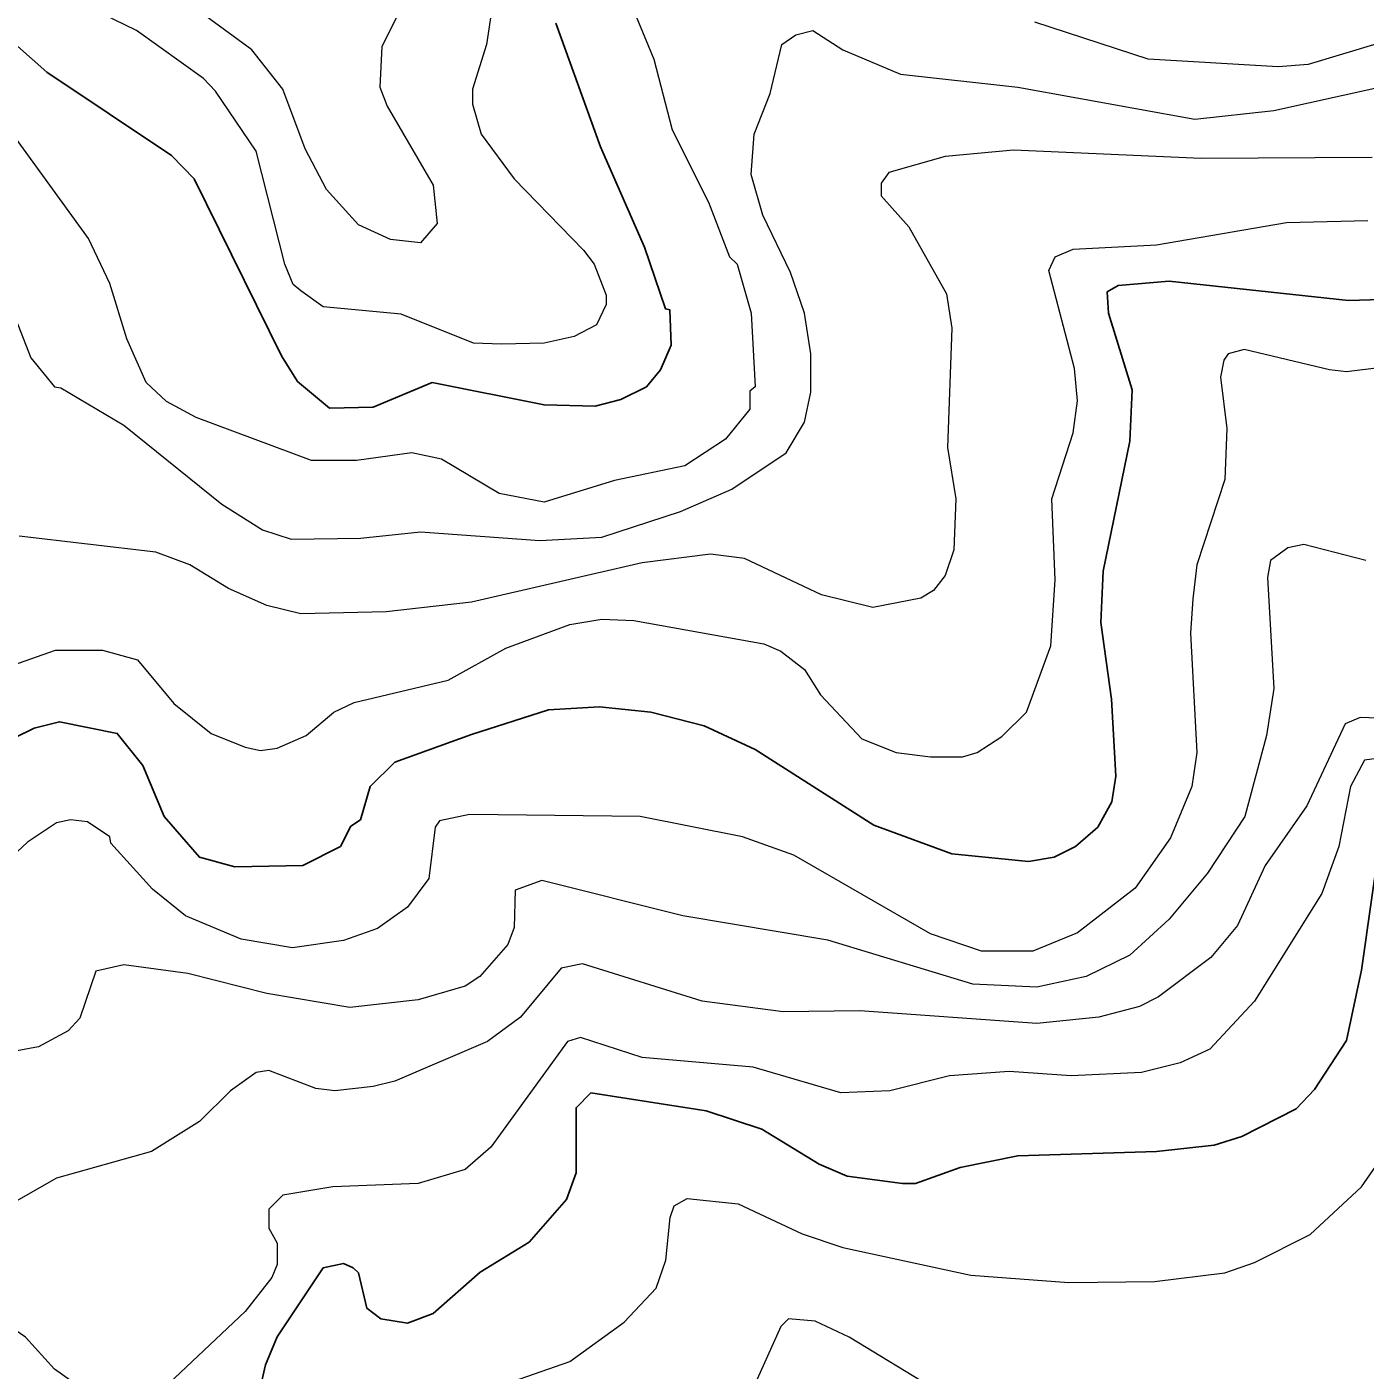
# Model space of a CAD drawing. Extents: x 423 to 448.8, y 7456.3 to 7484.
# Drawn here: x 438.023 to 438.993, y 7474.902 to 7475.877 of the extents above; entities that cross this region are included whole.
import ezdxf

# ---------------------------------------------------------------- set-up
doc = ezdxf.new("R2010")
doc.units = 0
doc.header["$LTSCALE"] = 0.032
doc.layers.add('1', color=7, linetype='Continuous', lineweight=25)
doc.layers.add('2', color=7, linetype='Continuous', lineweight=13)

msp = doc.modelspace()

# ---------------------------------------------------------------- linework, layer by layer
at = {"layer": '1'}
for points in [[(438.4066, 7475.8793), (438.4391, 7475.7895), (438.4708, 7475.7168), (438.4862, 7475.6719), (438.4893, 7475.6712), (438.4901, 7475.6457), (438.4824, 7475.6278), (438.4723, 7475.6155), (438.4538, 7475.6062), (438.4352, 7475.6015), (438.3981, 7475.6023), (438.3169, 7475.6186), (438.2743, 7475.6008), (438.2426, 7475.6), (438.2194, 7475.6194), (438.2078, 7475.6379), (438.1444, 7475.7663), (438.1281, 7475.7833), (438.0377, 7475.8436), (437.9843, 7475.8908)], [(439.037, 7475.6797), (438.9813, 7475.6781), (438.8513, 7475.6921), (438.8142, 7475.689), (438.8064, 7475.6843), (438.8072, 7475.6689), (438.8243, 7475.6132), (438.8227, 7475.5761), (438.8033, 7475.4817), (438.8018, 7475.4446), (438.8095, 7475.3889), (438.8126, 7475.3332), (438.8096, 7475.3146), (438.7995, 7475.2961), (438.7833, 7475.2821), (438.7678, 7475.2744), (438.7492, 7475.2713), (438.6936, 7475.2767), (438.6371, 7475.2976), (438.5512, 7475.3525), (438.5141, 7475.3695), (438.4754, 7475.3796), (438.4383, 7475.3834), (438.4012, 7475.3811), (438.3455, 7475.3633), (438.2898, 7475.3432), (438.272, 7475.3255), (438.265, 7475.3015), (438.2581, 7475.2968), (438.2504, 7475.2821), (438.2233, 7475.2682), (438.1738, 7475.2674), (438.1482, 7475.2744), (438.1227, 7475.3038), (438.1073, 7475.3409), (438.0887, 7475.3641), (438.0469, 7475.3726), (438.0284, 7475.368), (437.9997, 7475.354)], [(439.3247, 7474.8753), (439.3162, 7474.9155), (439.3208, 7474.9387), (439.3308, 7474.958), (439.3464, 7474.9758), (439.3835, 7475.0006), (439.3873, 7475.0106), (439.3858, 7475.0176), (439.2907, 7475.0795), (439.2736, 7475.095), (439.2582, 7475.1151), (439.2481, 7475.1553), (439.2489, 7475.1754), (439.2659, 7475.2373), (439.3347, 7475.3425), (439.3347, 7475.3664), (439.3247, 7475.3719), (439.2628, 7475.3618), (439.1004, 7475.3084), (439.0803, 7475.3053), (439.0385, 7475.3092), (439.0169, 7475.3076), (439.0052, 7475.2945), (438.9906, 7475.1924)], [(438.9906, 7475.1924), (438.9797, 7475.1414), (438.9565, 7475.1058), (438.9434, 7475.0918), (438.9039, 7475.0717), (438.8838, 7475.0656), (438.8421, 7475.0609), (438.7415, 7475.0578), (438.6997, 7475.0493), (438.6673, 7475.0377), (438.658, 7475.0377), (438.6178, 7475.0431), (438.5976, 7475.0516), (438.5559, 7475.0772), (438.5157, 7475.0903), (438.4321, 7475.1034), (438.4213, 7475.0926), (438.4213, 7475.0455), (438.4143, 7475.0261), (438.3873, 7474.9952), (438.3517, 7474.9735), (438.3176, 7474.9434), (438.2991, 7474.9364), (438.2797, 7474.9395), (438.2697, 7474.9472), (438.2635, 7474.9728), (438.2596, 7474.9766), (438.2527, 7474.9797), (438.238, 7474.9766), (438.2047, 7474.9264), (438.1962, 7474.9062), (438.1823, 7474.8459)]]:
    msp.add_lwpolyline(points, dxfattribs=at)
at = {"layer": '2'}
for points in [[(438.4476, 7475.9257), (438.4777, 7475.853), (438.4909, 7475.8019), (438.5172, 7475.7493), (438.5326, 7475.7098), (438.5381, 7475.7045), (438.5481, 7475.6689), (438.5512, 7475.6155), (438.5473, 7475.6124), (438.5473, 7475.5993), (438.5295, 7475.5776), (438.5002, 7475.5582), (438.4491, 7475.5474), (438.3981, 7475.5319)], [(438.3625, 7475.904), (438.3563, 7475.8638), (438.3463, 7475.8313), (438.3463, 7475.8205), (438.3524, 7475.7988), (438.3764, 7475.7663), (438.4267, 7475.7145), (438.4344, 7475.7045), (438.443, 7475.682), (438.443, 7475.6751), (438.436, 7475.6603), (438.4198, 7475.6519), (438.3981, 7475.6472), (438.3672, 7475.6464), (438.347, 7475.6472), (438.2945, 7475.6681), (438.238, 7475.6735), (438.2217, 7475.6851), (438.2163, 7475.6897), (438.2101, 7475.7045), (438.1893, 7475.7864), (438.1598, 7475.8298), (438.1513, 7475.839), (438.1026, 7475.8738), (438.0299, 7475.9094)], [(438.2952, 7475.8916), (438.2805, 7475.8622), (438.279, 7475.8328), (438.2844, 7475.8189), (438.3177, 7475.7617), (438.3207, 7475.7338), (438.3084, 7475.7199), (438.2867, 7475.7222), (438.2635, 7475.733), (438.2403, 7475.7586), (438.2248, 7475.788), (438.2086, 7475.8313), (438.1862, 7475.8599), (438.1429, 7475.8916)], [(437.9974, 7475.7091), (438.026, 7475.6364), (438.0431, 7475.6155), (438.0477, 7475.6147), (438.0934, 7475.5876), (438.1645, 7475.5304), (438.1939, 7475.5118), (438.2148, 7475.5049), (438.2651, 7475.5057), (438.3084, 7475.5103), (438.395, 7475.5041), (438.4399, 7475.5064), (438.4971, 7475.525), (438.5342, 7475.5412), (438.5737, 7475.5675), (438.5868, 7475.5899), (438.5915, 7475.6116), (438.5915, 7475.6395), (438.5868, 7475.6689), (438.5767, 7475.6983), (438.5566, 7475.74), (438.5481, 7475.7694), (438.5504, 7475.7988), (438.562, 7475.8282), (438.5705, 7475.8637), (438.5806, 7475.8707), (438.593, 7475.8738), (438.6147, 7475.8599), (438.6564, 7475.8421), (438.7415, 7475.8328), (438.8699, 7475.8096), (438.9271, 7475.8158), (439.0277, 7475.8382)], [(439.054, 7475.88), (438.9519, 7475.8491), (438.9302, 7475.8475), (438.8359, 7475.853), (438.7539, 7475.88)], [(438.3981, 7475.5319), (438.3656, 7475.5381), (438.3238, 7475.5629), (438.3022, 7475.5675), (438.262, 7475.5621), (438.2295, 7475.5621), (438.1459, 7475.5931), (438.1243, 7475.6047), (438.1096, 7475.6186), (438.0956, 7475.6503), (438.0833, 7475.6905), (438.0678, 7475.723), (438.0067, 7475.8073)], [(438.9983, 7475.7818), (438.8745, 7475.781), (438.7384, 7475.7872), (438.6889, 7475.7826), (438.6479, 7475.771), (438.6425, 7475.7632), (438.6425, 7475.754), (438.6626, 7475.7315), (438.6897, 7475.6828), (438.6936, 7475.658), (438.6905, 7475.5714), (438.6966, 7475.5343), (438.6951, 7475.4972), (438.6889, 7475.4786), (438.6804, 7475.4677), (438.6711, 7475.4623), (438.6363, 7475.4554), (438.5992, 7475.4647), (438.5435, 7475.491), (438.5188, 7475.4941), (438.4693, 7475.4878), (438.3455, 7475.4592), (438.2836, 7475.4523), (438.2217, 7475.4508), (438.197, 7475.4569), (438.1692, 7475.4693), (438.1413, 7475.4863), (438.1166, 7475.4956), (438.0176, 7475.5072)], [(438.7639, 7475.6998), (438.7686, 7475.7098), (438.7817, 7475.7153), (438.8421, 7475.7184), (438.9364, 7475.7346), (438.9952, 7475.7361)], [(438.0129, 7475.4136), (438.0439, 7475.4245), (438.0779, 7475.4245), (438.1034, 7475.4175), (438.1297, 7475.3857), (438.1568, 7475.3641), (438.1815, 7475.3541), (438.1924, 7475.3517), (438.2047, 7475.3533), (438.2256, 7475.3626), (438.2457, 7475.3796), (438.2604, 7475.3865), (438.3285, 7475.4028), (438.3703, 7475.426), (438.4167, 7475.443), (438.4399, 7475.4469), (438.4631, 7475.4461), (438.5574, 7475.4291), (438.5698, 7475.4237), (438.5868, 7475.4105), (438.5984, 7475.392), (438.6285, 7475.3602), (438.6533, 7475.3502), (438.6781, 7475.3471), (438.7013, 7475.3471), (438.7121, 7475.3502), (438.7299, 7475.3618), (438.7477, 7475.3796), (438.7655, 7475.4276), (438.7686, 7475.4755), (438.7663, 7475.5343), (438.7817, 7475.5822), (438.7848, 7475.6054), (438.7825, 7475.6287), (438.7639, 7475.6998)], [(439.054, 7475.6356), (438.9797, 7475.6263), (438.9674, 7475.6278), (438.9055, 7475.6425), (438.8939, 7475.6394), (438.8908, 7475.6348), (438.8885, 7475.6225), (438.8931, 7475.5853), (438.8916, 7475.5482), (438.8714, 7475.4863), (438.8684, 7475.4616), (438.8668, 7475.4368), (438.8714, 7475.3502), (438.8676, 7475.3255), (438.8521, 7475.2883), (438.8265, 7475.2519), (438.7848, 7475.2195), (438.7523, 7475.2063), (438.7152, 7475.2063), (438.6781, 7475.2187), (438.5791, 7475.2759), (438.542, 7475.2891), (438.4677, 7475.3038), (438.344, 7475.3053), (438.3223, 7475.3007), (438.3192, 7475.2961), (438.3145, 7475.2589), (438.2991, 7475.238), (438.2774, 7475.2226), (438.2527, 7475.214), (438.2156, 7475.2086), (438.1784, 7475.2148), (438.1382, 7475.2318), (438.1142, 7475.2512), (438.084, 7475.2844), (438.0833, 7475.2891), (438.0671, 7475.2999), (438.0547, 7475.3014), (438.0446, 7475.2992)], [(438.9937, 7475.4894), (438.9488, 7475.501), (438.9372, 7475.4987), (438.9248, 7475.4894), (438.9225, 7475.4771), (438.9271, 7475.3966), (438.9217, 7475.3626), (438.9062, 7475.3038), (438.8791, 7475.2628), (438.8513, 7475.2295), (438.8227, 7475.2032), (438.791, 7475.1877), (438.7554, 7475.18), (438.709, 7475.1823), (438.6038, 7475.2141), (438.4986, 7475.2318), (438.3965, 7475.2574), (438.3772, 7475.2504), (438.3764, 7475.2234), (438.3718, 7475.211), (438.3516, 7475.1878), (438.3409, 7475.1808), (438.3068, 7475.1708), (438.2573, 7475.1653), (438.197, 7475.1754), (438.1398, 7475.1901), (438.0934, 7475.1963), (438.0732, 7475.1916), (438.0616, 7475.1576), (438.0531, 7475.1483), (438.0315, 7475.1367), (437.9974, 7475.1305)], [(439.0091, 7475.3749), (438.9898, 7475.3757), (438.9789, 7475.3711), (438.9511, 7475.3115), (438.9209, 7475.2682), (438.9008, 7475.2249), (438.8815, 7475.2017), (438.8436, 7475.1731), (438.8297, 7475.1661), (438.8003, 7475.1584), (438.7554, 7475.1537), (438.627, 7475.163), (438.5714, 7475.1622), (438.5126, 7475.17), (438.4259, 7475.197), (438.4105, 7475.1939), (438.381, 7475.1583), (438.3571, 7475.1406), (438.2898, 7475.112), (438.2743, 7475.1081), (438.2465, 7475.105), (438.2326, 7475.1065), (438.1985, 7475.1197), (438.1893, 7475.1182), (438.1707, 7475.105), (438.1482, 7475.0826), (438.1135, 7475.0609), (438.0446, 7475.0416), (438.0052, 7475.0191)], [(439.0107, 7475.3471), (438.9929, 7475.3448), (438.9828, 7475.3255), (438.9743, 7475.2821), (438.9619, 7475.2481), (438.9132, 7475.17), (438.8807, 7475.1351), (438.8591, 7475.1251)], [(438.0446, 7475.2992), (438.0237, 7475.2852), (437.982, 7475.2465)], [(438.8591, 7475.1251), (438.8312, 7475.1182), (438.7802, 7475.1158), (438.7353, 7475.1189), (438.692, 7475.1158), (438.6487, 7475.105), (438.6131, 7475.1034), (438.5497, 7475.122), (438.4693, 7475.129), (438.4244, 7475.1437), (438.4151, 7475.1406), (438.3594, 7475.064), (438.3409, 7475.0478), (438.3068, 7475.0377), (438.245, 7475.0354), (438.2086, 7475.0292), (438.1985, 7475.0191), (438.1985, 7475.0052), (438.2047, 7474.9944), (438.2047, 7474.9789), (438.2008, 7474.9696), (438.1815, 7474.9449), (438.1258, 7474.8923)], [(438.3703, 7474.8923), (438.4167, 7474.9085), (438.4561, 7474.9371), (438.4793, 7474.9619), (438.4863, 7474.982), (438.4894, 7475.013), (438.4925, 7475.0215), (438.5017, 7475.0269), (438.5388, 7475.023), (438.5853, 7475.0013), (438.6147, 7474.9913), (438.7075, 7474.9712), (438.7786, 7474.9658), (438.8405, 7474.9666), (438.8916, 7474.9728), (438.9132, 7474.9805), (438.9534, 7475.0006), (438.9906, 7475.0354), (439.0192, 7475.0764)], [(438.064, 7474.8884), (438.0431, 7474.9031), (438.0221, 7474.9263), (438.0075, 7474.9364), (437.9958, 7474.9364), (437.9208, 7474.859)], [(438.6827, 7474.8876), (438.6193, 7474.9263), (438.5946, 7474.9379), (438.5752, 7474.9395), (438.5698, 7474.9341), (438.5481, 7474.8861)]]:
    msp.add_lwpolyline(points, dxfattribs=at)

doc.saveas('drawing.dxf')
